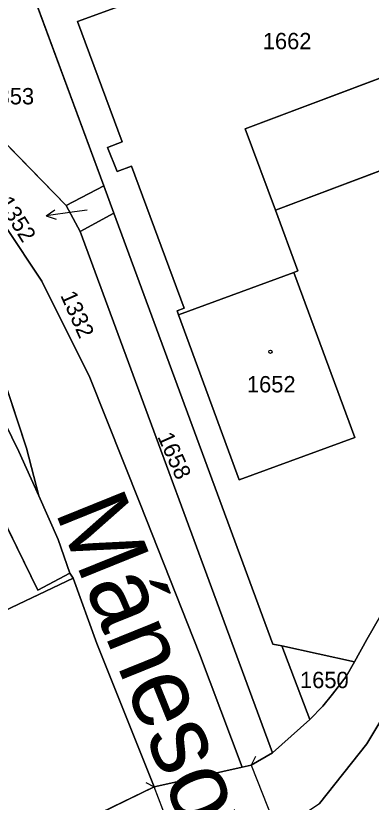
# Model space of a CAD drawing. Extents: x -689422 to -685210, y -987725 to -982160.
# Drawn here: x -686891.3 to -686854.4, y -985268.3 to -985186.5 of the extents above; entities that cross this region are included whole.
import ezdxf

# ---------------------------------------------------------------- set-up
doc = ezdxf.new("R2010")
doc.units = 0
for name, color, linetype in [('KN_Budovy', 7, 'Continuous'), ('KN_Hranice_parcel', 7, 'Continuous'), ('KN_Hranice_parcel_vnitrni_kresba', 7, 'Continuous'), ('KN_Parcelni cisla', 7, 'Continuous'), ('KN_Parcelni cisla_sipky', 7, 'Continuous'), ('KN_Polygon parcely', 7, 'Continuous'), ('KN_Popisy_pomistni nazvy nazvy ulic', 7, 'Continuous'), ('KN_POZEMKY_OSTATNI PLOCHA', 7, 'Continuous'), ('KN_POZEMKY_VODNI_PLOCHA', 7, 'Continuous'), ('KN_POZEMKY_ZAHRADA', 7, 'Continuous'), ('KN_POZEMKY_ZASTAVENA PLOCHA', 7, 'Continuous'), ('KN_VYUZITI_07_vodni plocha_tok prirozeny', 7, 'Continuous'), ('KN_VYUZITI_16_ostatni plocha_silnice', 7, 'Continuous'), ('KN_VYUZITI_17_ostatni plocha_ostatni komunikace', 7, 'Continuous'), ('KN_VYUZITI_23_ostatni plocha_manipulacni plocha', 7, 'Continuous'), ('KN_VYUZITI_26_ostatni plocha_jina plocha', 7, 'Continuous'), ('KN_Značky budov', 7, 'Continuous')]:
    doc.layers.add(name, color=color, linetype=linetype)

msp = doc.modelspace()

# ---------------------------------------------------------------- linework, layer by layer
at = {"layer": 'KN_Budovy'}
for points in [[(-686837.65, -985187.03), (-686837.29, -985186.9), (-686843.06, -985171.49), (-686872.99, -985182.76), (-686884.92, -985187.1), (-686880.28, -985199.64), (-686881.8, -985200.2), (-686880.81, -985202.7), (-686879.32, -985202.14), (-686873.85, -985216.93), (-686874.57, -985217.19), (-686874.42, -985217.61), (-686862.43, -985213.19), (-686862.02, -985213.04), (-686864.35, -985206.73), (-686867.48, -985198.26)], [(-686837.65, -985187.03), (-686867.48, -985198.26), (-686864.35, -985206.73), (-686834.48, -985195.45)], [(-686874.42, -985217.61), (-686868.13, -985234.77), (-686856.08, -985230.35), (-686862.43, -985213.19)]]:
    msp.add_lwpolyline(points, close=True, dxfattribs=at)
at = {"layer": 'KN_Hranice_parcel'}
for p, q in [((-686886.11, -985206.23), (-686897.82, -985194.24)), ((-686882.19, -985204.18), (-686886.11, -985206.23)), ((-686881.15, -985207.03), (-686882.19, -985204.18)), ((-686884.64, -985208.96), (-686886.11, -985206.23)), ((-686884.64, -985208.96), (-686881.15, -985207.03)), ((-686864.65, -985263.12), (-686884.64, -985208.96)), ((-686862.43, -985213.19), (-686874.42, -985217.61)), ((-686888.93, -985236.41), (-686890.22, -985231.47)), ((-686885.72, -985244.45), (-686885.39, -985244.97)), ((-686885.39, -985244.97), (-686896.83, -985250.43)), ((-686856.13, -985253.66), (-686863.69, -985252.03)), ((-686863.69, -985252.03), (-686860.76, -985259.68)), ((-686860.76, -985259.68), (-686864.65, -985263.12)), ((-686864.65, -985263.12), (-686866.86, -985264.41)), ((-686866.86, -985264.41), (-686867.8, -985264.62)), ((-686876.94, -985266.67), (-686914.47, -985284.84))]:
    msp.add_line(p, q, dxfattribs=at)
for points in [[(-686882.19, -985204.18), (-686889.45, -985184.52), (-686880.44, -985178.9), (-686870.94, -985174.24), (-686852.93, -985165.95)], [(-686874.42, -985217.61), (-686874.57, -985217.19), (-686873.85, -985216.93), (-686879.32, -985202.14), (-686880.81, -985202.7), (-686881.8, -985200.2), (-686880.28, -985199.64), (-686884.92, -985187.1), (-686872.99, -985182.76), (-686843.06, -985171.49), (-686837.29, -985186.9), (-686837.65, -985187.03)], [(-686862.19, -985270), (-686859.75, -985268.41), (-686854.85, -985262.19), (-686851.88, -985257.24), (-686839.68, -985233.1), (-686832.96, -985219.81), (-686829.69, -985213.34), (-686829.24, -985212), (-686822.31, -985191.43), (-686821.4, -985183.4), (-686821.5, -985179.99), (-686821.57, -985177.72), (-686822.99, -985171.35)], [(-686837.65, -985187.03), (-686867.48, -985198.26), (-686864.35, -985206.73)], [(-686837.65, -985187.03), (-686834.48, -985195.45), (-686864.35, -985206.73)], [(-686890.22, -985231.47), (-686893.47, -985221.67), (-686902.52, -985208.56), (-686909.97, -985200.49), (-686919.7, -985193.76), (-686927.3, -985191.03), (-686942.39, -985188.52)], [(-686867.8, -985264.62), (-686872.24, -985252.83), (-686878.41, -985237.24), (-686883.65, -985224.13), (-686888.63, -985214.09), (-686892.4, -985208.41), (-686900.09, -985198.91)], [(-686881.15, -985207.03), (-686864.61, -985251.83), (-686863.69, -985252.03)], [(-686864.35, -985206.73), (-686862.02, -985213.04), (-686862.43, -985213.19)], [(-686834.46, -985209.87), (-686836.76, -985215.79), (-686837.66, -985217.71), (-686844.93, -985232.25), (-686853.4, -985248.84), (-686854.83, -985251.34), (-686856.13, -985253.66)], [(-686862.43, -985213.19), (-686856.08, -985230.35), (-686868.13, -985234.77), (-686874.42, -985217.61)], [(-686898.18, -985217.45), (-686894.89, -985222.56), (-686895.63, -985222.98), (-686893.24, -985227.36), (-686891.03, -985231.81), (-686888.93, -985236.41)], [(-686901, -985221.85), (-686889.04, -985246.21), (-686885.72, -985244.45)], [(-686888.93, -985236.41), (-686886.95, -985240.96), (-686885.72, -985244.45)], [(-686885.39, -985244.97), (-686882.9, -985251.78), (-686876.94, -985266.67)], [(-686856.13, -985253.66), (-686857.01, -985255.2), (-686858.43, -985257.03), (-686859.42, -985258.29), (-686860.76, -985259.68)], [(-686867.8, -985264.62), (-686876.16, -985266.49), (-686876.94, -985266.67)]]:
    msp.add_lwpolyline(points, dxfattribs=at)
at = {"layer": 'KN_Hranice_parcel_vnitrni_kresba'}
for p, q in [((-686866.405, -985263.519), (-686866.859, -985264.41)), ((-686866.86, -985264.41), (-686864.15, -985271.28)), ((-686877.831, -985266.215), (-686876.94, -985266.669)), ((-686873.87, -985274.78), (-686876.94, -985266.67))]:
    msp.add_line(p, q, dxfattribs=at)
at = {"layer": 'KN_Parcelni cisla_sipky'}
for p, q in [((-686888.192, -985207.318), (-686887.27, -985206.682)), ((-686885.22, -985206.9), (-686888.192, -985207.318)), ((-686883.93, -985206.71), (-686885.22, -985206.9)), ((-686888.192, -985207.318), (-686887.13, -985207.674))]:
    msp.add_line(p, q, dxfattribs=at)
at = {"layer": 'KN_Polygon parcely'}
for points in [[(-686827.44, -985181.77), (-686836.38, -985183.46), (-686838.42, -985177.67), (-686842.49, -985166.12), (-686842.58, -985165.86), (-686844.29, -985161.97), (-686852.93, -985165.95), (-686870.94, -985174.24), (-686880.44, -985178.9), (-686889.45, -985184.52), (-686882.19, -985204.18), (-686881.15, -985207.03), (-686864.61, -985251.83), (-686863.69, -985252.03), (-686856.13, -985253.66), (-686854.83, -985251.34), (-686853.4, -985248.84), (-686844.93, -985232.25), (-686837.66, -985217.71), (-686836.76, -985215.79), (-686834.46, -985209.87)], [(-686870.94, -985174.24), (-686852.93, -985165.95), (-686853.46, -985165.94), (-686874.22, -985174.25), (-686889.9, -985183.54), (-686893.75, -985185.83), (-686897.26, -985190.27), (-686897.82, -985194.24), (-686886.11, -985206.23), (-686882.19, -985204.18), (-686889.45, -985184.52), (-686880.44, -985178.9)], [(-686879.32, -985202.14), (-686880.81, -985202.7), (-686881.8, -985200.2), (-686880.28, -985199.64), (-686884.92, -985187.1), (-686872.99, -985182.76), (-686843.06, -985171.49), (-686837.29, -985186.9), (-686837.65, -985187.03), (-686834.48, -985195.45), (-686864.35, -985206.73), (-686862.02, -985213.04), (-686862.43, -985213.19), (-686856.08, -985230.35), (-686868.13, -985234.77), (-686874.42, -985217.61), (-686874.57, -985217.19), (-686873.85, -985216.93)], [(-686862.43, -985213.19), (-686862.02, -985213.04), (-686864.35, -985206.73), (-686867.48, -985198.26), (-686837.65, -985187.03), (-686837.29, -985186.9), (-686843.06, -985171.49), (-686872.99, -985182.76), (-686884.92, -985187.1), (-686880.28, -985199.64), (-686881.8, -985200.2), (-686880.81, -985202.7), (-686879.32, -985202.14), (-686873.85, -985216.93), (-686874.57, -985217.19), (-686874.42, -985217.61)], [(-686867.48, -985198.26), (-686864.35, -985206.73), (-686834.48, -985195.45), (-686837.65, -985187.03)], [(-686919.7, -985193.76), (-686927.3, -985191.03), (-686942.39, -985188.52), (-686932.99, -985190.79), (-686926.49, -985192.94), (-686918.56, -985197.28), (-686911.16, -985202.24), (-686903.75, -985209.27), (-686900.4, -985213.71), (-686898.18, -985217.45), (-686894.89, -985222.56), (-686895.63, -985222.98), (-686893.24, -985227.36), (-686891.03, -985231.81), (-686888.93, -985236.41), (-686890.22, -985231.47), (-686893.47, -985221.67), (-686902.52, -985208.56), (-686909.97, -985200.49)], [(-686886.11, -985206.23), (-686897.82, -985194.24), (-686898.51, -985196.34), (-686899.47, -985195.5), (-686900.09, -985198.91), (-686892.4, -985208.41), (-686888.63, -985214.09), (-686883.65, -985224.13), (-686878.41, -985237.24), (-686872.24, -985252.83), (-686867.8, -985264.62), (-686866.86, -985264.41), (-686864.65, -985263.12), (-686884.64, -985208.96)], [(-686882.19, -985204.18), (-686886.11, -985206.23), (-686884.64, -985208.96), (-686881.15, -985207.03)], [(-686864.65, -985263.12), (-686860.76, -985259.68), (-686863.69, -985252.03), (-686864.61, -985251.83), (-686881.15, -985207.03), (-686884.64, -985208.96)], [(-686862.43, -985213.19), (-686874.42, -985217.61), (-686868.13, -985234.77), (-686856.08, -985230.35)], [(-686901, -985221.85), (-686889.04, -985246.21), (-686885.72, -985244.45), (-686886.95, -985240.96), (-686888.93, -985236.41), (-686891.03, -985231.81), (-686893.24, -985227.36), (-686895.63, -985222.98), (-686894.89, -985222.56), (-686898.18, -985217.45)], [(-686913.77, -985235.78), (-686896.83, -985250.43), (-686885.39, -985244.97), (-686885.72, -985244.45), (-686889.04, -985246.21), (-686901, -985221.85)], [(-686914.47, -985284.84), (-686876.94, -985266.67), (-686882.9, -985251.78), (-686885.39, -985244.97), (-686896.83, -985250.43), (-686905.37, -985256.17), (-686922.93, -985266.59), (-686915.85, -985281.86)], [(-686863.69, -985252.03), (-686860.76, -985259.68), (-686859.42, -985258.29), (-686858.43, -985257.03), (-686857.01, -985255.2), (-686856.13, -985253.66)]]:
    msp.add_lwpolyline(points, close=True, dxfattribs=at)
for points in [[(-686859.75, -985268.41), (-686854.85, -985262.19), (-686851.88, -985257.24), (-686839.68, -985233.1), (-686832.96, -985219.81), (-686829.69, -985213.34), (-686829.24, -985212), (-686822.31, -985191.43), (-686821.4, -985183.4)], [(-686821.4, -985183.4), (-686822.31, -985191.43), (-686829.24, -985212), (-686829.69, -985213.34), (-686832.96, -985219.81), (-686839.68, -985233.1), (-686851.88, -985257.24), (-686854.85, -985262.19), (-686859.75, -985268.41)], [(-686826.41, -985185.93), (-686826.74, -985188), (-686829.38, -985196.19), (-686833.72, -985208.31), (-686834.46, -985209.87), (-686836.76, -985215.79), (-686837.66, -985217.71), (-686844.93, -985232.25), (-686853.4, -985248.84), (-686854.83, -985251.34), (-686856.13, -985253.66), (-686857.01, -985255.2), (-686858.43, -985257.03), (-686859.42, -985258.29), (-686860.76, -985259.68), (-686864.65, -985263.12), (-686866.86, -985264.41), (-686867.8, -985264.62), (-686876.16, -985266.49), (-686876.94, -985266.67), (-686914.47, -985284.84)], [(-686893.47, -985221.67), (-686890.22, -985231.47), (-686888.93, -985236.41), (-686886.95, -985240.96), (-686885.72, -985244.45), (-686885.39, -985244.97), (-686882.9, -985251.78), (-686876.94, -985266.67), (-686876.16, -985266.49), (-686867.8, -985264.62), (-686872.24, -985252.83), (-686878.41, -985237.24), (-686883.65, -985224.13), (-686888.63, -985214.09), (-686892.4, -985208.41)]]:
    msp.add_lwpolyline(points, dxfattribs=at)
at = {"layer": 'KN_POZEMKY_OSTATNI PLOCHA'}
for p, q in [((-686872.99, -985182.76), (-686884.92, -985187.1)), ((-686882.19, -985204.18), (-686889.45, -985184.52)), ((-686889.45, -985184.52), (-686882.19, -985204.18)), ((-686884.92, -985187.1), (-686880.28, -985199.64)), ((-686886.11, -985206.23), (-686897.82, -985194.24)), ((-686897.82, -985194.24), (-686886.11, -985206.23)), ((-686864.35, -985206.73), (-686834.48, -985195.45)), ((-686880.28, -985199.64), (-686881.8, -985200.2)), ((-686881.8, -985200.2), (-686880.81, -985202.7)), ((-686880.81, -985202.7), (-686879.32, -985202.14)), ((-686879.32, -985202.14), (-686873.85, -985216.93)), ((-686882.19, -985204.18), (-686886.11, -985206.23)), ((-686886.11, -985206.23), (-686882.19, -985204.18)), ((-686881.15, -985207.03), (-686882.19, -985204.18)), ((-686882.19, -985204.18), (-686881.15, -985207.03)), ((-686884.64, -985208.96), (-686886.11, -985206.23)), ((-686886.11, -985206.23), (-686884.64, -985208.96)), ((-686884.64, -985208.96), (-686881.15, -985207.03)), ((-686881.15, -985207.03), (-686884.64, -985208.96)), ((-686864.61, -985251.83), (-686881.15, -985207.03)), ((-686881.15, -985207.03), (-686864.61, -985251.83)), ((-686862.02, -985213.04), (-686864.35, -985206.73)), ((-686888.63, -985214.09), (-686892.4, -985208.41)), ((-686892.4, -985208.41), (-686888.63, -985214.09)), ((-686864.65, -985263.12), (-686884.64, -985208.96)), ((-686884.64, -985208.96), (-686864.65, -985263.12)), ((-686862.43, -985213.19), (-686862.02, -985213.04)), ((-686856.08, -985230.35), (-686862.43, -985213.19)), ((-686883.65, -985224.13), (-686888.63, -985214.09)), ((-686888.63, -985214.09), (-686883.65, -985224.13)), ((-686873.85, -985216.93), (-686874.57, -985217.19)), ((-686874.57, -985217.19), (-686874.42, -985217.61)), ((-686874.42, -985217.61), (-686868.13, -985234.77)), ((-686889.04, -985246.21), (-686901, -985221.85)), ((-686893.47, -985221.67), (-686890.22, -985231.47)), ((-686890.22, -985231.47), (-686893.47, -985221.67)), ((-686878.41, -985237.24), (-686883.65, -985224.13)), ((-686883.65, -985224.13), (-686878.41, -985237.24)), ((-686893.24, -985227.36), (-686891.03, -985231.81)), ((-686891.03, -985231.81), (-686893.24, -985227.36)), ((-686868.13, -985234.77), (-686856.08, -985230.35)), ((-686890.22, -985231.47), (-686888.93, -985236.41)), ((-686888.93, -985236.41), (-686890.22, -985231.47)), ((-686891.03, -985231.81), (-686888.93, -985236.41)), ((-686888.93, -985236.41), (-686891.03, -985231.81)), ((-686888.93, -985236.41), (-686886.95, -985240.96)), ((-686886.95, -985240.96), (-686888.93, -985236.41)), ((-686872.24, -985252.83), (-686878.41, -985237.24)), ((-686878.41, -985237.24), (-686872.24, -985252.83)), ((-686886.95, -985240.96), (-686885.72, -985244.45)), ((-686885.72, -985244.45), (-686886.95, -985240.96)), ((-686885.72, -985244.45), (-686889.04, -985246.21)), ((-686885.39, -985244.97), (-686885.72, -985244.45)), ((-686882.9, -985251.78), (-686885.39, -985244.97)), ((-686853.4, -985248.84), (-686854.83, -985251.34)), ((-686876.94, -985266.67), (-686882.9, -985251.78)), ((-686863.69, -985252.03), (-686864.61, -985251.83)), ((-686864.61, -985251.83), (-686863.69, -985252.03)), ((-686856.13, -985253.66), (-686863.69, -985252.03)), ((-686863.69, -985252.03), (-686860.76, -985259.68)), ((-686863.69, -985252.03), (-686856.13, -985253.66)), ((-686860.76, -985259.68), (-686863.69, -985252.03)), ((-686854.83, -985251.34), (-686856.13, -985253.66)), ((-686867.8, -985264.62), (-686872.24, -985252.83)), ((-686872.24, -985252.83), (-686867.8, -985264.62)), ((-686856.13, -985253.66), (-686857.01, -985255.2)), ((-686857.01, -985255.2), (-686858.43, -985257.03)), ((-686858.43, -985257.03), (-686859.42, -985258.29)), ((-686854.85, -985262.19), (-686851.88, -985257.24)), ((-686859.42, -985258.29), (-686860.76, -985259.68)), ((-686860.76, -985259.68), (-686864.65, -985263.12)), ((-686859.75, -985268.41), (-686854.85, -985262.19)), ((-686864.65, -985263.12), (-686866.86, -985264.41)), ((-686866.86, -985264.41), (-686867.8, -985264.62)), ((-686867.8, -985264.62), (-686876.16, -985266.49)), ((-686876.16, -985266.49), (-686876.94, -985266.67))]:
    msp.add_line(p, q, dxfattribs=at)
at = {"layer": 'KN_POZEMKY_VODNI_PLOCHA'}
for p, q in [((-686854.83, -985251.34), (-686853.4, -985248.84)), ((-686856.13, -985253.66), (-686854.83, -985251.34)), ((-686857.01, -985255.2), (-686856.13, -985253.66)), ((-686858.43, -985257.03), (-686857.01, -985255.2)), ((-686859.42, -985258.29), (-686858.43, -985257.03)), ((-686851.88, -985257.24), (-686854.85, -985262.19)), ((-686860.76, -985259.68), (-686859.42, -985258.29)), ((-686864.65, -985263.12), (-686860.76, -985259.68)), ((-686854.85, -985262.19), (-686859.75, -985268.41)), ((-686866.86, -985264.41), (-686864.65, -985263.12)), ((-686867.8, -985264.62), (-686866.86, -985264.41)), ((-686876.16, -985266.49), (-686867.8, -985264.62)), ((-686914.47, -985284.84), (-686876.94, -985266.67)), ((-686876.94, -985266.67), (-686876.16, -985266.49))]:
    msp.add_line(p, q, dxfattribs=at)
at = {"layer": 'KN_POZEMKY_ZAHRADA'}
for p, q in [((-686901, -985221.85), (-686889.04, -985246.21)), ((-686889.04, -985246.21), (-686885.72, -985244.45)), ((-686885.72, -985244.45), (-686885.39, -985244.97)), ((-686885.39, -985244.97), (-686896.83, -985250.43)), ((-686896.83, -985250.43), (-686885.39, -985244.97)), ((-686885.39, -985244.97), (-686882.9, -985251.78)), ((-686882.9, -985251.78), (-686876.94, -985266.67)), ((-686876.94, -985266.67), (-686914.47, -985284.84))]:
    msp.add_line(p, q, dxfattribs=at)
at = {"layer": 'KN_POZEMKY_ZASTAVENA PLOCHA'}
for p, q in [((-686884.92, -985187.1), (-686872.99, -985182.76)), ((-686880.28, -985199.64), (-686884.92, -985187.1)), ((-686837.65, -985187.03), (-686867.48, -985198.26)), ((-686867.48, -985198.26), (-686837.65, -985187.03)), ((-686834.48, -985195.45), (-686864.35, -985206.73)), ((-686867.48, -985198.26), (-686864.35, -985206.73)), ((-686864.35, -985206.73), (-686867.48, -985198.26)), ((-686881.8, -985200.2), (-686880.28, -985199.64)), ((-686880.81, -985202.7), (-686881.8, -985200.2)), ((-686879.32, -985202.14), (-686880.81, -985202.7)), ((-686873.85, -985216.93), (-686879.32, -985202.14)), ((-686864.35, -985206.73), (-686862.02, -985213.04)), ((-686862.43, -985213.19), (-686874.42, -985217.61)), ((-686874.42, -985217.61), (-686862.43, -985213.19)), ((-686862.02, -985213.04), (-686862.43, -985213.19)), ((-686862.43, -985213.19), (-686856.08, -985230.35)), ((-686874.57, -985217.19), (-686873.85, -985216.93)), ((-686874.42, -985217.61), (-686874.57, -985217.19)), ((-686868.13, -985234.77), (-686874.42, -985217.61)), ((-686856.08, -985230.35), (-686868.13, -985234.77))]:
    msp.add_line(p, q, dxfattribs=at)
at = {"layer": 'KN_VYUZITI_07_vodni plocha_tok prirozeny'}
for p, q in [((-686854.83, -985251.34), (-686853.4, -985248.84)), ((-686856.13, -985253.66), (-686854.83, -985251.34)), ((-686857.01, -985255.2), (-686856.13, -985253.66)), ((-686858.43, -985257.03), (-686857.01, -985255.2)), ((-686859.42, -985258.29), (-686858.43, -985257.03)), ((-686851.88, -985257.24), (-686854.85, -985262.19)), ((-686860.76, -985259.68), (-686859.42, -985258.29)), ((-686864.65, -985263.12), (-686860.76, -985259.68)), ((-686854.85, -985262.19), (-686859.75, -985268.41)), ((-686866.86, -985264.41), (-686864.65, -985263.12)), ((-686867.8, -985264.62), (-686866.86, -985264.41)), ((-686876.16, -985266.49), (-686867.8, -985264.62)), ((-686914.47, -985284.84), (-686876.94, -985266.67)), ((-686876.94, -985266.67), (-686876.16, -985266.49))]:
    msp.add_line(p, q, dxfattribs=at)
at = {"layer": 'KN_VYUZITI_16_ostatni plocha_silnice'}
for p, q in [((-686892.4, -985208.41), (-686888.63, -985214.09)), ((-686888.63, -985214.09), (-686883.65, -985224.13)), ((-686889.04, -985246.21), (-686901, -985221.85)), ((-686893.47, -985221.67), (-686890.22, -985231.47)), ((-686890.22, -985231.47), (-686893.47, -985221.67)), ((-686883.65, -985224.13), (-686878.41, -985237.24)), ((-686893.24, -985227.36), (-686891.03, -985231.81)), ((-686891.03, -985231.81), (-686893.24, -985227.36)), ((-686890.22, -985231.47), (-686888.93, -985236.41)), ((-686888.93, -985236.41), (-686890.22, -985231.47)), ((-686891.03, -985231.81), (-686888.93, -985236.41)), ((-686888.93, -985236.41), (-686891.03, -985231.81)), ((-686888.93, -985236.41), (-686886.95, -985240.96)), ((-686886.95, -985240.96), (-686888.93, -985236.41)), ((-686878.41, -985237.24), (-686872.24, -985252.83)), ((-686886.95, -985240.96), (-686885.72, -985244.45)), ((-686885.72, -985244.45), (-686886.95, -985240.96)), ((-686885.72, -985244.45), (-686889.04, -985246.21)), ((-686885.39, -985244.97), (-686885.72, -985244.45)), ((-686882.9, -985251.78), (-686885.39, -985244.97)), ((-686876.94, -985266.67), (-686882.9, -985251.78)), ((-686872.24, -985252.83), (-686867.8, -985264.62)), ((-686867.8, -985264.62), (-686876.16, -985266.49)), ((-686876.16, -985266.49), (-686876.94, -985266.67))]:
    msp.add_line(p, q, dxfattribs=at)
at = {"layer": 'KN_VYUZITI_17_ostatni plocha_ostatni komunikace'}
for p, q in [((-686886.11, -985206.23), (-686882.19, -985204.18)), ((-686882.19, -985204.18), (-686881.15, -985207.03)), ((-686884.64, -985208.96), (-686886.11, -985206.23)), ((-686881.15, -985207.03), (-686884.64, -985208.96))]:
    msp.add_line(p, q, dxfattribs=at)
at = {"layer": 'KN_VYUZITI_23_ostatni plocha_manipulacni plocha'}
for p, q in [((-686872.99, -985182.76), (-686884.92, -985187.1)), ((-686882.19, -985204.18), (-686889.45, -985184.52)), ((-686889.45, -985184.52), (-686882.19, -985204.18)), ((-686884.92, -985187.1), (-686880.28, -985199.64)), ((-686886.11, -985206.23), (-686897.82, -985194.24)), ((-686864.35, -985206.73), (-686834.48, -985195.45)), ((-686880.28, -985199.64), (-686881.8, -985200.2)), ((-686881.8, -985200.2), (-686880.81, -985202.7)), ((-686880.81, -985202.7), (-686879.32, -985202.14)), ((-686879.32, -985202.14), (-686873.85, -985216.93)), ((-686882.19, -985204.18), (-686886.11, -985206.23)), ((-686881.15, -985207.03), (-686882.19, -985204.18)), ((-686884.64, -985208.96), (-686881.15, -985207.03)), ((-686864.61, -985251.83), (-686881.15, -985207.03)), ((-686881.15, -985207.03), (-686864.61, -985251.83)), ((-686862.02, -985213.04), (-686864.35, -985206.73)), ((-686864.65, -985263.12), (-686884.64, -985208.96)), ((-686862.43, -985213.19), (-686862.02, -985213.04)), ((-686856.08, -985230.35), (-686862.43, -985213.19)), ((-686873.85, -985216.93), (-686874.57, -985217.19)), ((-686874.57, -985217.19), (-686874.42, -985217.61)), ((-686874.42, -985217.61), (-686868.13, -985234.77)), ((-686868.13, -985234.77), (-686856.08, -985230.35)), ((-686853.4, -985248.84), (-686854.83, -985251.34)), ((-686863.69, -985252.03), (-686864.61, -985251.83)), ((-686864.61, -985251.83), (-686863.69, -985252.03)), ((-686856.13, -985253.66), (-686863.69, -985252.03)), ((-686863.69, -985252.03), (-686860.76, -985259.68)), ((-686863.69, -985252.03), (-686856.13, -985253.66)), ((-686860.76, -985259.68), (-686863.69, -985252.03)), ((-686854.83, -985251.34), (-686856.13, -985253.66)), ((-686856.13, -985253.66), (-686857.01, -985255.2)), ((-686857.01, -985255.2), (-686858.43, -985257.03)), ((-686858.43, -985257.03), (-686859.42, -985258.29)), ((-686859.42, -985258.29), (-686860.76, -985259.68)), ((-686860.76, -985259.68), (-686864.65, -985263.12))]:
    msp.add_line(p, q, dxfattribs=at)
at = {"layer": 'KN_VYUZITI_26_ostatni plocha_jina plocha'}
for p, q in [((-686897.82, -985194.24), (-686886.11, -985206.23)), ((-686886.11, -985206.23), (-686884.64, -985208.96)), ((-686888.63, -985214.09), (-686892.4, -985208.41)), ((-686884.64, -985208.96), (-686864.65, -985263.12)), ((-686883.65, -985224.13), (-686888.63, -985214.09)), ((-686878.41, -985237.24), (-686883.65, -985224.13)), ((-686872.24, -985252.83), (-686878.41, -985237.24)), ((-686867.8, -985264.62), (-686872.24, -985252.83)), ((-686854.85, -985262.19), (-686851.88, -985257.24)), ((-686859.75, -985268.41), (-686854.85, -985262.19)), ((-686864.65, -985263.12), (-686866.86, -985264.41)), ((-686866.86, -985264.41), (-686867.8, -985264.62))]:
    msp.add_line(p, q, dxfattribs=at)
at = {"layer": 'KN_Značky budov'}
msp.add_circle((-686864.867, -985221.449), 0.175, dxfattribs=at)

# ---------------------------------------------------------------- texts
at = {"layer": 'KN_Parcelni cisla'}
for s, p in [('1662', (-686865.66, -985190)), ('1353', (-686894.49, -985195.73)), ('1652', (-686867.31, -985225.67)), ('1650', (-686861.79, -985256.41))]:
    msp.add_text(s, height=1.7, dxfattribs=at).set_placement(p)
for s, rotation, p in [('1352', 302, (-686893.268, -985205.935)), ('1332', 294, (-686886.736, -985215.575)), ('1658', 294, (-686876.646, -985230.265))]:
    msp.add_text(s, height=1.7, rotation=rotation, dxfattribs=at).set_placement(p)
at = {"layer": 'KN_Popisy_pomistni nazvy nazvy ulic'}
msp.add_text('Mánesova', height=7.5, rotation=292, dxfattribs=at).set_placement((-686887.31, -985238.009))

doc.saveas('drawing.dxf')
